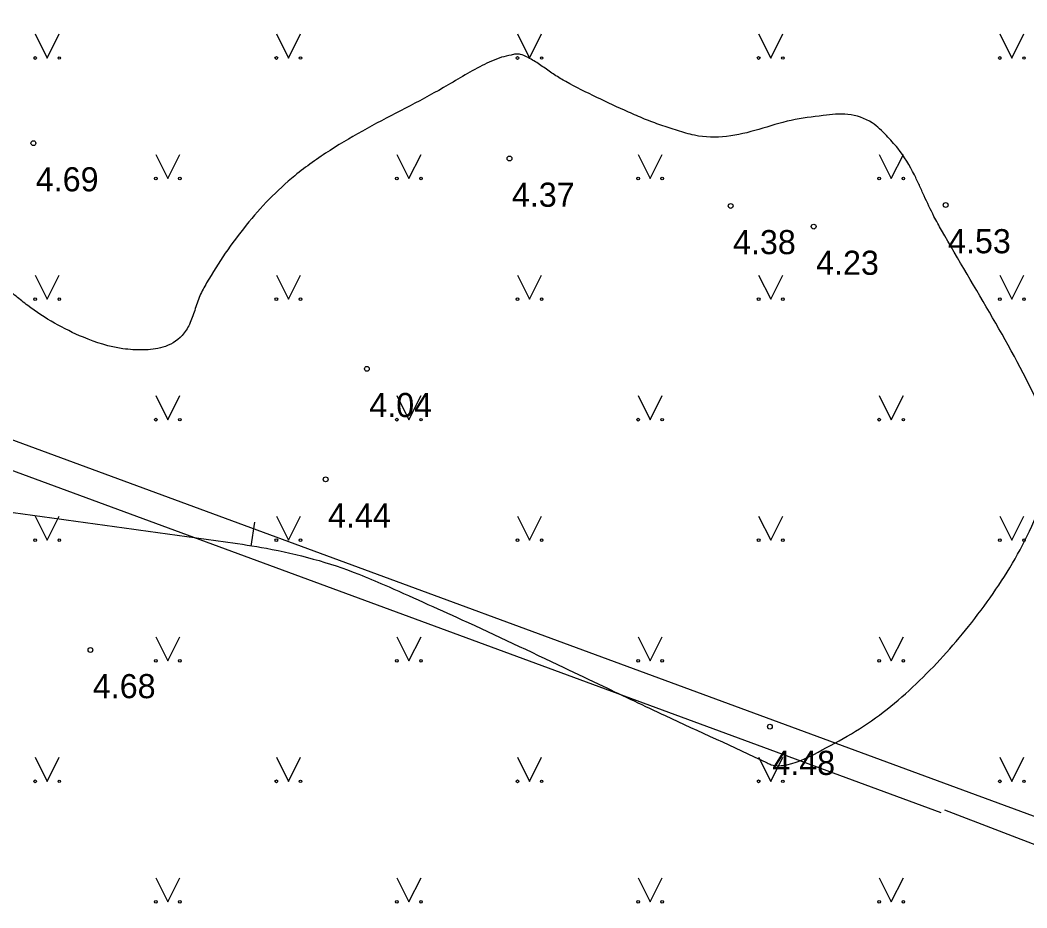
# Model space of a CAD drawing. Extents: x 519536 to 519949, y 326041 to 326519.
# Drawn here: x 519709.44 to 519730.31, y 326172.38 to 326190.79 of the extents above; entities that cross this region are included whole.
import ezdxf

# ---------------------------------------------------------------- set-up
doc = ezdxf.new("R2010")
doc.units = 0
for name, color, linetype in [('RELJ_AATZ_####_TKST_#', 7, 'Continuous'), ('RELJ_ELEM_####_####_#', 7, 'Continuous'), ('RELJ_HORZ_PAMT_####_#', 7, 'Continuous'), ('SILT_VADP_UDEN_####_#', 7, 'Continuous'), ('TERT_ELEM_####_####_#', 7, 'Continuous')]:
    doc.layers.add(name, color=color, linetype=linetype)

msp = doc.modelspace()

# ---------------------------------------------------------------- linework, layer by layer
at = {"layer": 'RELJ_ELEM_####_####_#'}
for centre in [(519709.713, 326188.235), (519719.584, 326187.915), (519728.627, 326186.951), (519724.169, 326186.932), (519725.891, 326186.504), (519716.628, 326183.554), (519715.772, 326181.263), (519710.895, 326177.724), (519724.983, 326176.133)]:
    msp.add_circle(centre, 0.05, dxfattribs=at)
at = {"layer": 'RELJ_HORZ_PAMT_####_#'}
msp.add_line((519714.231, 326179.88), (519714.305, 326180.374), dxfattribs=at)
for points in [[(519679.571, 326197.325), (519680.165, 326196.852), (519680.813, 326196.657), (519682.865, 326196.481), (519684.919, 326196.331), (519689.028, 326196.07), (519690.241, 326196.004), (519691.17, 326195.809), (519691.617, 326195.63), (519692.053, 326195.411), (519692.478, 326195.145), (519692.871, 326194.841), (519693.625, 326194.147), (519694.626, 326192.899), (519695.352, 326191.531), (519696.758, 326187.942), (519697.617, 326185.639), (519698.149, 326184.524), (519698.492, 326183.987), (519698.688, 326183.726), (519698.904, 326183.469), (519699.481, 326182.926), (519699.954, 326182.603), (519700.45, 326182.333), (519701.508, 326181.951), (519702.995, 326181.63), (519704.488, 326181.372), (519706.268, 326181.042), (519708.146, 326180.748), (519709.744, 326180.513), (519711.344, 326180.291), (519712.944, 326180.068), (519714.544, 326179.832), (519716.461, 326179.296), (519716.985, 326179.075)], [(519721.523, 326176.975), (519722.809, 326176.363), (519724.924, 326175.383), (519725.012, 326175.345), (519725.337, 326175.344), (519726.068, 326175.653), (519726.758, 326176.037), (519728.015, 326177.021), (519729.101, 326178.213), (519730.066, 326179.615), (519730.72, 326181.206), (519730.783, 326181.593), (519730.787, 326181.995), (519730.76, 326182.191), (519730.719, 326182.385), (519730.578, 326182.753), (519728.543, 326186.427), (519728.385, 326186.716), (519728.18, 326187.143), (519728.082, 326187.36), (519727.979, 326187.574), (519727.633, 326188.127), (519727.398, 326188.394), (519727.105, 326188.653), (519726.598, 326188.831), (519726.09, 326188.807), (519725.422, 326188.707), (519724.754, 326188.519), (519724.086, 326188.373), (519723.418, 326188.397), (519723.067, 326188.494), (519722.723, 326188.607), (519722.385, 326188.735), (519722.051, 326188.879), (519721.396, 326189.182), (519720.755, 326189.51), (519720.519, 326189.65), (519720.292, 326189.807), (519720.061, 326189.958), (519719.94, 326190.023), (519719.813, 326190.074), (519719.716, 326190.08), (519719.617, 326190.061), (519719.419, 326190.014), (519719.214, 326189.936), (519719.017, 326189.842), (519718.214, 326189.385), (519716.631, 326188.539), (519715.863, 326188.085), (519715.493, 326187.833), (519715.133, 326187.56), (519714.124, 326186.531), (519713.305, 326185.337), (519713.164, 326185.067), (519713.058, 326184.765), (519712.948, 326184.477), (519712.795, 326184.245), (519712.396, 326184.001), (519711.989, 326183.948), (519711.568, 326183.971), (519710.749, 326184.208), (519709.596, 326184.868), (519709.353, 326185.06), (519709.12, 326185.261), (519708.698, 326185.702), (519708.345, 326186.138), (519707.999, 326186.577), (519707.332, 326187.473)], [(519716.985, 326179.075), (519718.598, 326178.352), (519720.708, 326177.363), (519721.523, 326176.975)]]:
    msp.add_spline(points, degree=3, dxfattribs=at)
at = {"layer": 'SILT_VADP_UDEN_####_#'}
for p, q in [((519729.114, 326174.771), (519670.3, 326196.44)), ((519728.534, 326174.345), (519670.092, 326195.877)), ((519734.128, 326172.924), (519729.114, 326174.771)), ((519733.877, 326172.376), (519728.608, 326174.399))]:
    msp.add_line(p, q, dxfattribs=at)
at = {"layer": 'TERT_ELEM_####_####_#'}
for p, q in [((519709.75, 326190.5), (519710, 326190)), ((519710, 326190), (519710.25, 326190.5)), ((519714.75, 326190.5), (519715, 326190)), ((519715, 326190), (519715.25, 326190.5)), ((519719.75, 326190.5), (519720, 326190)), ((519720, 326190), (519720.25, 326190.5)), ((519724.75, 326190.5), (519725, 326190)), ((519725, 326190), (519725.25, 326190.5)), ((519729.75, 326190.5), (519730, 326190)), ((519730, 326190), (519730.25, 326190.5)), ((519712.25, 326188), (519712.5, 326187.5)), ((519712.5, 326187.5), (519712.75, 326188)), ((519717.25, 326188), (519717.5, 326187.5)), ((519717.5, 326187.5), (519717.75, 326188)), ((519722.25, 326188), (519722.5, 326187.5)), ((519722.5, 326187.5), (519722.75, 326188)), ((519727.25, 326188), (519727.5, 326187.5)), ((519727.5, 326187.5), (519727.75, 326188)), ((519709.75, 326185.5), (519710, 326185)), ((519710, 326185), (519710.25, 326185.5)), ((519714.75, 326185.5), (519715, 326185)), ((519715, 326185), (519715.25, 326185.5)), ((519719.75, 326185.5), (519720, 326185)), ((519720, 326185), (519720.25, 326185.5)), ((519724.75, 326185.5), (519725, 326185)), ((519725, 326185), (519725.25, 326185.5)), ((519729.75, 326185.5), (519730, 326185)), ((519730, 326185), (519730.25, 326185.5)), ((519712.25, 326183), (519712.5, 326182.5)), ((519712.5, 326182.5), (519712.75, 326183)), ((519717.25, 326183), (519717.5, 326182.5)), ((519717.5, 326182.5), (519717.75, 326183)), ((519722.25, 326183), (519722.5, 326182.5)), ((519722.5, 326182.5), (519722.75, 326183)), ((519727.25, 326183), (519727.5, 326182.5)), ((519727.5, 326182.5), (519727.75, 326183)), ((519709.75, 326180.5), (519710, 326180)), ((519710, 326180), (519710.25, 326180.5)), ((519714.75, 326180.5), (519715, 326180)), ((519715, 326180), (519715.25, 326180.5)), ((519719.75, 326180.5), (519720, 326180)), ((519720, 326180), (519720.25, 326180.5)), ((519724.75, 326180.5), (519725, 326180)), ((519725, 326180), (519725.25, 326180.5)), ((519729.75, 326180.5), (519730, 326180)), ((519730, 326180), (519730.25, 326180.5)), ((519712.25, 326178), (519712.5, 326177.5)), ((519712.5, 326177.5), (519712.75, 326178)), ((519717.25, 326178), (519717.5, 326177.5)), ((519717.5, 326177.5), (519717.75, 326178)), ((519722.25, 326178), (519722.5, 326177.5)), ((519722.5, 326177.5), (519722.75, 326178)), ((519727.25, 326178), (519727.5, 326177.5)), ((519727.5, 326177.5), (519727.75, 326178)), ((519709.75, 326175.5), (519710, 326175)), ((519710, 326175), (519710.25, 326175.5)), ((519714.75, 326175.5), (519715, 326175)), ((519715, 326175), (519715.25, 326175.5)), ((519719.75, 326175.5), (519720, 326175)), ((519720, 326175), (519720.25, 326175.5)), ((519724.75, 326175.5), (519725, 326175)), ((519725, 326175), (519725.25, 326175.5)), ((519729.75, 326175.5), (519730, 326175)), ((519730, 326175), (519730.25, 326175.5)), ((519712.25, 326173), (519712.5, 326172.5)), ((519712.5, 326172.5), (519712.75, 326173)), ((519717.25, 326173), (519717.5, 326172.5)), ((519717.5, 326172.5), (519717.75, 326173)), ((519722.25, 326173), (519722.5, 326172.5)), ((519722.5, 326172.5), (519722.75, 326173)), ((519727.25, 326173), (519727.5, 326172.5)), ((519727.5, 326172.5), (519727.75, 326173))]:
    msp.add_line(p, q, dxfattribs=at)
for centre, radius in [((519709.75, 326190), 0.028), ((519710.25, 326190), 0.0263), ((519714.75, 326190), 0.028), ((519715.25, 326190), 0.0263), ((519719.75, 326190), 0.028), ((519720.25, 326190), 0.0263), ((519724.75, 326190), 0.028), ((519725.25, 326190), 0.0263), ((519729.75, 326190), 0.028), ((519730.25, 326190), 0.0263), ((519712.25, 326187.5), 0.028), ((519712.75, 326187.5), 0.0263), ((519717.25, 326187.5), 0.028), ((519717.75, 326187.5), 0.0263), ((519722.25, 326187.5), 0.028), ((519722.75, 326187.5), 0.0263), ((519727.25, 326187.5), 0.028), ((519727.75, 326187.5), 0.0263), ((519709.75, 326185), 0.028), ((519710.25, 326185), 0.0263), ((519714.75, 326185), 0.028), ((519715.25, 326185), 0.0263), ((519719.75, 326185), 0.028), ((519720.25, 326185), 0.0263), ((519724.75, 326185), 0.028), ((519725.25, 326185), 0.0263), ((519729.75, 326185), 0.028), ((519730.25, 326185), 0.0263), ((519712.25, 326182.5), 0.028), ((519712.75, 326182.5), 0.0263), ((519717.25, 326182.5), 0.028), ((519717.75, 326182.5), 0.0263), ((519722.25, 326182.5), 0.028), ((519722.75, 326182.5), 0.0263), ((519727.25, 326182.5), 0.028), ((519727.75, 326182.5), 0.0263), ((519709.75, 326180), 0.028), ((519710.25, 326180), 0.0263), ((519714.75, 326180), 0.028), ((519715.25, 326180), 0.0263), ((519719.75, 326180), 0.028), ((519720.25, 326180), 0.0263), ((519724.75, 326180), 0.028), ((519725.25, 326180), 0.0263), ((519729.75, 326180), 0.028), ((519730.25, 326180), 0.0263), ((519712.25, 326177.5), 0.028), ((519712.75, 326177.5), 0.0263), ((519717.25, 326177.5), 0.028), ((519717.75, 326177.5), 0.0263), ((519722.25, 326177.5), 0.028), ((519722.75, 326177.5), 0.0263), ((519727.25, 326177.5), 0.028), ((519727.75, 326177.5), 0.0263), ((519709.75, 326175), 0.028), ((519710.25, 326175), 0.0263), ((519714.75, 326175), 0.028), ((519715.25, 326175), 0.0263), ((519719.75, 326175), 0.028), ((519720.25, 326175), 0.0263), ((519724.75, 326175), 0.028), ((519725.25, 326175), 0.0263), ((519729.75, 326175), 0.028), ((519730.25, 326175), 0.0263), ((519712.25, 326172.5), 0.028), ((519712.75, 326172.5), 0.0263), ((519717.25, 326172.5), 0.028), ((519717.75, 326172.5), 0.0263), ((519722.25, 326172.5), 0.028), ((519722.75, 326172.5), 0.0263), ((519727.25, 326172.5), 0.028), ((519727.75, 326172.5), 0.0263)]:
    msp.add_circle(centre, radius, dxfattribs=at)

# ---------------------------------------------------------------- texts
at = {"layer": 'RELJ_AATZ_####_TKST_#'}
for s, p in [('4.69', (519709.763, 326187.235)), ('4.37', (519719.634, 326186.915)), ('4.38', (519724.219, 326185.932)), ('4.53', (519728.677, 326185.951)), ('4.23', (519725.941, 326185.504)), ('4.04', (519716.678, 326182.554)), ('4.44', (519715.822, 326180.263)), ('4.68', (519710.945, 326176.724)), ('4.48', (519725.033, 326175.133))]:
    msp.add_text(s, height=0.5, dxfattribs=at).set_placement(p)

doc.saveas('drawing.dxf')
